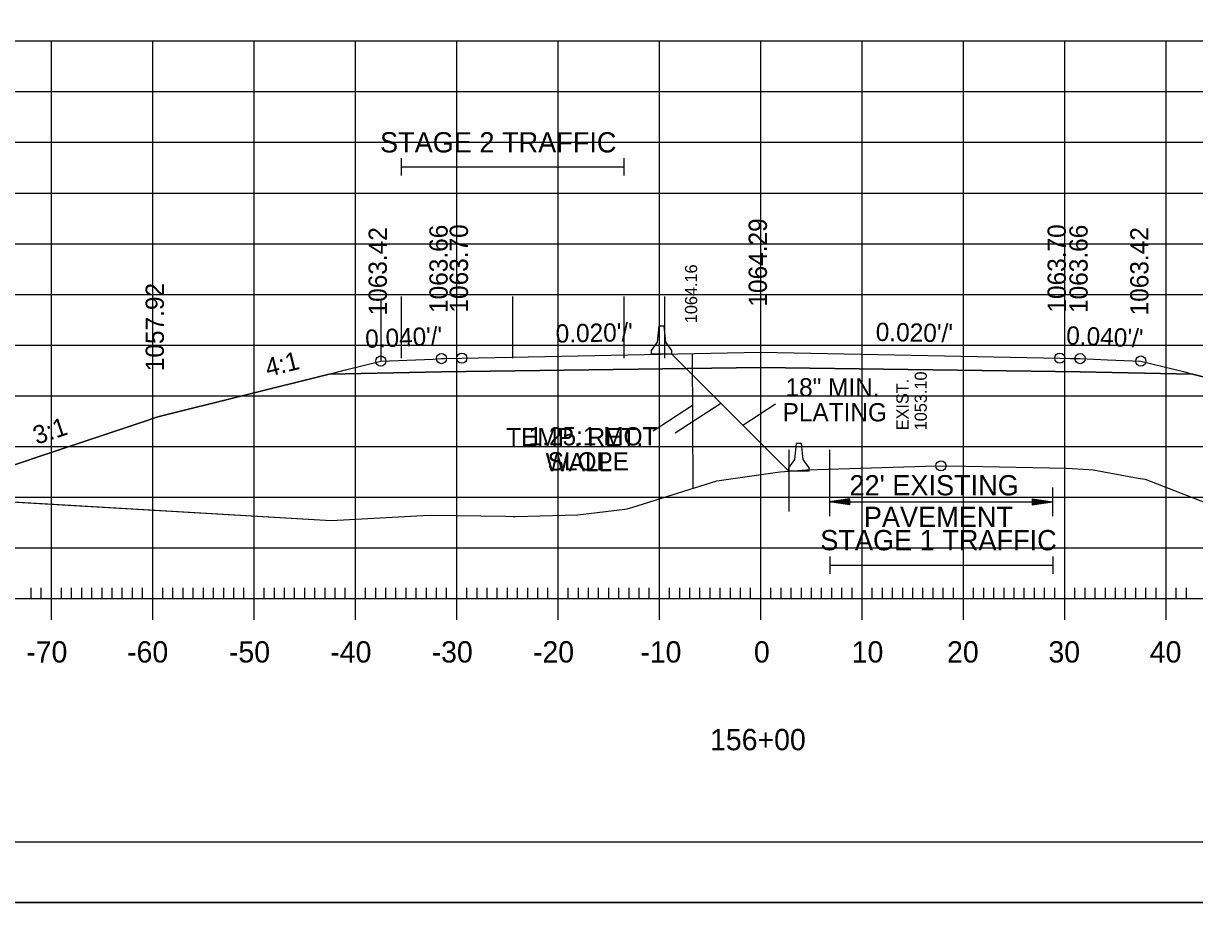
# Model space of a CAD drawing. Extents: x 1322838 to 1324533, y 339903 to 351025.
# Drawn here: x 1323562.8 to 1323678.4, y 345144.2 to 345230.9 of the extents above; entities that cross this region are included whole.
import ezdxf

# ---------------------------------------------------------------- set-up
doc = ezdxf.new("R2010")
doc.units = 0
for name, color, linetype in [('R_Alt Surface', 7, 'Continuous'), ('R_Axis', 7, 'Continuous'), ('R_Axis Annot', 7, 'Continuous'), ('R_Border', 7, 'Continuous'), ('R_Exist Surface', 7, 'Continuous'), ('R_Fin Surface', 7, 'Continuous'), ('R_Grid', 7, 'Continuous'), ('R_MOT', 7, 'Continuous'), ('R_No Plot', 7, 'Continuous'), ('R_Xsect Elev', 7, 'Continuous'), ('R_Xsect Slope', 7, 'Continuous')]:
    doc.layers.add(name, color=color, linetype=linetype)

msp = doc.modelspace()

# ---------------------------------------------------------------- linework, layer by layer
at = {"layer": 'R_Alt Surface'}
msp.add_lwpolyline([(1323592.99, 345196.29), (1323604.08, 345196.52), (1323635.58, 345196.94), (1323667.08, 345196.52), (1323678.18, 345196.29)], dxfattribs=at)
at = {"layer": 'R_Axis'}
for p, q in [((1323565.58, 345172.04), (1323565.58, 345176.24)), ((1323575.58, 345172.04), (1323575.58, 345176.24)), ((1323585.58, 345172.04), (1323585.58, 345176.24)), ((1323595.58, 345172.04), (1323595.58, 345176.24)), ((1323605.58, 345172.04), (1323605.58, 345176.24)), ((1323615.58, 345172.04), (1323615.58, 345176.24)), ((1323625.58, 345172.04), (1323625.58, 345176.24)), ((1323635.58, 345172.04), (1323635.58, 345176.24)), ((1323645.58, 345172.04), (1323645.58, 345176.24)), ((1323655.58, 345172.04), (1323655.58, 345176.24)), ((1323665.58, 345172.04), (1323665.58, 345176.24)), ((1323675.58, 345172.04), (1323675.58, 345176.24)), ((1323563.58, 345174.14), (1323563.58, 345175.19)), ((1323564.58, 345174.14), (1323564.58, 345175.19)), ((1323566.58, 345174.14), (1323566.58, 345175.19)), ((1323567.58, 345174.14), (1323567.58, 345175.19)), ((1323568.58, 345174.14), (1323568.58, 345175.19)), ((1323569.58, 345174.14), (1323569.58, 345175.19)), ((1323570.58, 345174.14), (1323570.58, 345175.19)), ((1323571.58, 345174.14), (1323571.58, 345175.19)), ((1323572.58, 345174.14), (1323572.58, 345175.19)), ((1323573.58, 345174.14), (1323573.58, 345175.19)), ((1323574.58, 345174.14), (1323574.58, 345175.19)), ((1323576.58, 345174.14), (1323576.58, 345175.19)), ((1323577.58, 345174.14), (1323577.58, 345175.19)), ((1323578.58, 345174.14), (1323578.58, 345175.19)), ((1323579.58, 345174.14), (1323579.58, 345175.19)), ((1323580.58, 345174.14), (1323580.58, 345175.19)), ((1323581.58, 345174.14), (1323581.58, 345175.19)), ((1323582.58, 345174.14), (1323582.58, 345175.19)), ((1323583.58, 345174.14), (1323583.58, 345175.19)), ((1323584.58, 345174.14), (1323584.58, 345175.19)), ((1323586.58, 345174.14), (1323586.58, 345175.19)), ((1323587.58, 345174.14), (1323587.58, 345175.19)), ((1323588.58, 345174.14), (1323588.58, 345175.19)), ((1323589.58, 345174.14), (1323589.58, 345175.19)), ((1323590.58, 345174.14), (1323590.58, 345175.19)), ((1323591.58, 345174.14), (1323591.58, 345175.19)), ((1323592.58, 345174.14), (1323592.58, 345175.19)), ((1323593.58, 345174.14), (1323593.58, 345175.19)), ((1323594.58, 345174.14), (1323594.58, 345175.19)), ((1323596.58, 345174.14), (1323596.58, 345175.19)), ((1323597.58, 345174.14), (1323597.58, 345175.19)), ((1323598.58, 345174.14), (1323598.58, 345175.19)), ((1323599.58, 345174.14), (1323599.58, 345175.19)), ((1323600.58, 345174.14), (1323600.58, 345175.19)), ((1323601.58, 345174.14), (1323601.58, 345175.19)), ((1323602.58, 345174.14), (1323602.58, 345175.19)), ((1323603.58, 345174.14), (1323603.58, 345175.19)), ((1323604.58, 345174.14), (1323604.58, 345175.19)), ((1323606.58, 345174.14), (1323606.58, 345175.19)), ((1323607.58, 345174.14), (1323607.58, 345175.19)), ((1323608.58, 345174.14), (1323608.58, 345175.19)), ((1323609.58, 345174.14), (1323609.58, 345175.19)), ((1323610.58, 345174.14), (1323610.58, 345175.19)), ((1323611.58, 345174.14), (1323611.58, 345175.19)), ((1323612.58, 345174.14), (1323612.58, 345175.19)), ((1323613.58, 345174.14), (1323613.58, 345175.19)), ((1323614.58, 345174.14), (1323614.58, 345175.19)), ((1323616.58, 345174.14), (1323616.58, 345175.19)), ((1323617.58, 345174.14), (1323617.58, 345175.19)), ((1323618.58, 345174.14), (1323618.58, 345175.19)), ((1323619.58, 345174.14), (1323619.58, 345175.19)), ((1323620.58, 345174.14), (1323620.58, 345175.19)), ((1323621.58, 345174.14), (1323621.58, 345175.19)), ((1323622.58, 345174.14), (1323622.58, 345175.19)), ((1323623.58, 345174.14), (1323623.58, 345175.19)), ((1323624.58, 345174.14), (1323624.58, 345175.19)), ((1323626.58, 345174.14), (1323626.58, 345175.19)), ((1323627.58, 345174.14), (1323627.58, 345175.19)), ((1323628.58, 345174.14), (1323628.58, 345175.19)), ((1323629.58, 345174.14), (1323629.58, 345175.19)), ((1323630.58, 345174.14), (1323630.58, 345175.19)), ((1323631.58, 345174.14), (1323631.58, 345175.19)), ((1323632.58, 345174.14), (1323632.58, 345175.19)), ((1323633.58, 345174.14), (1323633.58, 345175.19)), ((1323634.58, 345174.14), (1323634.58, 345175.19)), ((1323636.58, 345174.14), (1323636.58, 345175.19)), ((1323637.58, 345174.14), (1323637.58, 345175.19)), ((1323638.58, 345174.14), (1323638.58, 345175.19)), ((1323639.58, 345174.14), (1323639.58, 345175.19)), ((1323640.58, 345174.14), (1323640.58, 345175.19)), ((1323641.58, 345174.14), (1323641.58, 345175.19)), ((1323642.58, 345174.14), (1323642.58, 345175.19)), ((1323643.58, 345174.14), (1323643.58, 345175.19)), ((1323644.58, 345174.14), (1323644.58, 345175.19)), ((1323646.58, 345174.14), (1323646.58, 345175.19)), ((1323647.58, 345174.14), (1323647.58, 345175.19)), ((1323648.58, 345174.14), (1323648.58, 345175.19)), ((1323649.58, 345174.14), (1323649.58, 345175.19)), ((1323650.58, 345174.14), (1323650.58, 345175.19)), ((1323651.58, 345174.14), (1323651.58, 345175.19)), ((1323652.58, 345174.14), (1323652.58, 345175.19)), ((1323653.58, 345174.14), (1323653.58, 345175.19)), ((1323654.58, 345174.14), (1323654.58, 345175.19)), ((1323656.58, 345174.14), (1323656.58, 345175.19)), ((1323657.58, 345174.14), (1323657.58, 345175.19)), ((1323658.58, 345174.14), (1323658.58, 345175.19)), ((1323659.58, 345174.14), (1323659.58, 345175.19)), ((1323660.58, 345174.14), (1323660.58, 345175.19)), ((1323661.58, 345174.14), (1323661.58, 345175.19)), ((1323662.58, 345174.14), (1323662.58, 345175.19)), ((1323663.58, 345174.14), (1323663.58, 345175.19)), ((1323664.58, 345174.14), (1323664.58, 345175.19)), ((1323666.58, 345174.14), (1323666.58, 345175.19)), ((1323667.58, 345174.14), (1323667.58, 345175.19)), ((1323668.58, 345174.14), (1323668.58, 345175.19)), ((1323669.58, 345174.14), (1323669.58, 345175.19)), ((1323670.58, 345174.14), (1323670.58, 345175.19)), ((1323671.58, 345174.14), (1323671.58, 345175.19)), ((1323672.58, 345174.14), (1323672.58, 345175.19)), ((1323673.58, 345174.14), (1323673.58, 345175.19)), ((1323674.58, 345174.14), (1323674.58, 345175.19)), ((1323676.58, 345174.14), (1323676.58, 345175.19)), ((1323677.58, 345174.14), (1323677.58, 345175.19)), ((1323495.58, 345174.14), (1323915.58, 345174.14))]:
    msp.add_line(p, q, dxfattribs=at)
at = {"layer": 'R_Axis Annot'}
for p, q in [((1323600.08, 345217.58), (1323600.08, 345215.88)), ((1323600.08, 345216.73), (1323622.08, 345216.73)), ((1323622.08, 345217.58), (1323622.08, 345215.88)), ((1323642.36, 345185.11), (1323642.36, 345182.27)), ((1323664.36, 345185.11), (1323664.36, 345182.27)), ((1323644.36, 345183.99), (1323642.36, 345183.69)), ((1323644.36, 345183.39), (1323642.36, 345183.69)), ((1323642.36, 345183.69), (1323664.36, 345183.69)), ((1323644.36, 345183.94), (1323642.69, 345183.69)), ((1323644.36, 345183.44), (1323642.69, 345183.69)), ((1323644.36, 345183.89), (1323643.03, 345183.69)), ((1323644.36, 345183.49), (1323643.03, 345183.69)), ((1323644.36, 345183.84), (1323643.37, 345183.69)), ((1323644.36, 345183.54), (1323643.37, 345183.69)), ((1323644.36, 345183.79), (1323643.71, 345183.69)), ((1323644.36, 345183.59), (1323643.71, 345183.69)), ((1323644.36, 345183.74), (1323644.04, 345183.69)), ((1323644.36, 345183.64), (1323644.04, 345183.69)), ((1323644.36, 345183.39), (1323644.36, 345183.99)), ((1323662.36, 345183.99), (1323664.36, 345183.69)), ((1323662.36, 345183.99), (1323662.36, 345183.39)), ((1323662.36, 345183.94), (1323664.02, 345183.69)), ((1323662.36, 345183.89), (1323663.68, 345183.69)), ((1323662.36, 345183.84), (1323663.34, 345183.69)), ((1323662.36, 345183.79), (1323663.01, 345183.69)), ((1323662.36, 345183.74), (1323662.67, 345183.69)), ((1323662.36, 345183.39), (1323664.36, 345183.69)), ((1323662.36, 345183.59), (1323663.01, 345183.69)), ((1323662.36, 345183.49), (1323663.68, 345183.69)), ((1323662.36, 345183.44), (1323664.02, 345183.69)), ((1323662.36, 345183.54), (1323663.34, 345183.69)), ((1323662.36, 345183.64), (1323662.67, 345183.69)), ((1323642.39, 345178.31), (1323642.39, 345176.6)), ((1323642.39, 345177.45), (1323664.39, 345177.45)), ((1323664.39, 345178.31), (1323664.39, 345176.6))]:
    msp.add_line(p, q, dxfattribs=at)
at = {"layer": 'R_Border'}
msp.add_line((1323942.85, 345150.14), (1323468.58, 345150.14), dxfattribs=at)
at = {"layer": 'R_Exist Surface'}
msp.add_lwpolyline([(1323551.22, 345184.3), (1323593.2, 345181.84), (1323602.23, 345182.35), (1323603.07, 345182.37), (1323610.4, 345182.26), (1323611.16, 345182.25), (1323611.33, 345182.25), (1323617.53, 345182.41), (1323622.16, 345182.95), (1323622.38, 345182.98), (1323622.96, 345183.15), (1323631.25, 345185.76), (1323634.7, 345186.25), (1323637.22, 345186.61), (1323637.48, 345186.63), (1323640.08, 345186.85), (1323651.83, 345187.2), (1323653.36, 345187.24), (1323655.84, 345187.19), (1323665.76, 345187), (1323667.94, 345186.86), (1323668.37, 345186.83), (1323672.83, 345186.03), (1323673.51, 345185.91), (1323683.16, 345182.17)], dxfattribs=at)
at = {"layer": 'R_Fin Surface'}
msp.add_lwpolyline([(1323552.55, 345184.22), (1323574.45, 345191.52), (1323576.08, 345192.07), (1323592.99, 345196.29), (1323594.61, 345196.7), (1323598.08, 345197.57), (1323603.25, 345197.77), (1323604.08, 345197.81), (1323604.37, 345197.81), (1323606.08, 345197.85), (1323606.09, 345197.85), (1323635.58, 345198.44), (1323635.59, 345198.44), (1323653.7, 345198.08), (1323665.08, 345197.85), (1323666.15, 345197.83), (1323667.08, 345197.81), (1323669.78, 345197.7), (1323673.08, 345197.57), (1323677.41, 345196.49), (1323678.18, 345196.29), (1323682.57, 345195.2)], dxfattribs=at)
at = {"layer": 'R_Grid'}
for p, q in [((1323495.58, 345229.14), (1323915.58, 345229.14)), ((1323565.58, 345174.14), (1323565.58, 345229.14)), ((1323575.58, 345174.14), (1323575.58, 345229.14)), ((1323585.58, 345174.14), (1323585.58, 345229.14)), ((1323595.58, 345174.14), (1323595.58, 345229.14)), ((1323605.58, 345174.14), (1323605.58, 345229.14)), ((1323615.58, 345174.14), (1323615.58, 345229.14)), ((1323625.58, 345174.14), (1323625.58, 345229.14)), ((1323635.58, 345174.14), (1323635.58, 345229.14)), ((1323645.58, 345174.14), (1323645.58, 345229.14)), ((1323655.58, 345174.14), (1323655.58, 345229.14)), ((1323665.58, 345174.14), (1323665.58, 345229.14)), ((1323675.58, 345174.14), (1323675.58, 345229.14)), ((1323495.58, 345224.14), (1323915.58, 345224.14)), ((1323495.58, 345219.14), (1323915.58, 345219.14)), ((1323495.58, 345214.14), (1323915.58, 345214.14)), ((1323495.58, 345209.14), (1323915.58, 345209.14)), ((1323495.58, 345204.14), (1323915.58, 345204.14)), ((1323495.58, 345199.14), (1323915.58, 345199.14)), ((1323495.58, 345194.14), (1323915.58, 345194.14)), ((1323495.58, 345189.14), (1323915.58, 345189.14)), ((1323495.58, 345184.14), (1323915.58, 345184.14)), ((1323495.58, 345179.14), (1323915.58, 345179.14)), ((1323495.58, 345174.14), (1323915.58, 345174.14))]:
    msp.add_line(p, q, dxfattribs=at)
at = {"layer": 'R_MOT'}
for p, q in [((1323625.38, 345199.43), (1323625.55, 345201.01)), ((1323625.8, 345201.01), (1323625.55, 345201.01)), ((1323626.05, 345201.01), (1323625.8, 345201.01)), ((1323626.21, 345199.43), (1323626.05, 345201.01)), ((1323624.8, 345198.6), (1323625.38, 345199.43)), ((1323626.8, 345198.6), (1323626.21, 345199.43)), ((1323624.8, 345198.26), (1323624.8, 345198.6)), ((1323626.8, 345198.26), (1323624.8, 345198.26)), ((1323626.8, 345198.26), (1323626.8, 345198.6)), ((1323624.95, 345190.68), (1323628.83, 345193.21)), ((1323638.94, 345187.87), (1323639.11, 345189.45)), ((1323639.36, 345189.45), (1323639.11, 345189.45)), ((1323639.61, 345189.45), (1323639.36, 345189.45)), ((1323639.77, 345187.87), (1323639.61, 345189.45)), ((1323638.36, 345187.04), (1323638.94, 345187.87)), ((1323640.36, 345187.04), (1323639.77, 345187.87)), ((1323638.36, 345186.7), (1323638.36, 345187.04)), ((1323640.36, 345186.7), (1323638.36, 345186.7)), ((1323640.36, 345186.7), (1323640.36, 345187.04))]:
    msp.add_line(p, q, dxfattribs=at)
msp.add_lwpolyline([(1323628.8, 345198.3), (1323628.89, 345185.02)], dxfattribs=at)
at = {"layer": 'R_No Plot'}
for p, q in [((1323600.08, 345203.95), (1323600.08, 345197.84)), ((1323611.08, 345203.95), (1323611.08, 345197.84)), ((1323622.08, 345203.95), (1323622.08, 345197.84)), ((1323626.08, 345203.95), (1323626.08, 345197.84)), ((1323598.08, 345203.69), (1323598.08, 345197.58)), ((1323626.8, 345198.26), (1323638.36, 345186.7)), ((1323627.12, 345190.48), (1323631.64, 345193.42)), ((1323633.81, 345191.25), (1323637.04, 345193.34)), ((1323638.36, 345188.83), (1323638.36, 345182.72)), ((1323642.36, 345188.83), (1323642.36, 345182.72)), ((1323449.98, 345144.18), (1323949.98, 345144.18))]:
    msp.add_line(p, q, dxfattribs=at)
for points in [[(1323449.97, 345464.18), (1323949.98, 345464.18), (1323949.98, 345144.17), (1323449.97, 345144.17)], [(1323819.46, 345458.33), (1323848.89, 345458.33), (1323848.89, 345443.51), (1323873.06, 345443.51), (1323907.86, 345443.51), (1323907.86, 345394.51), (1323942.67, 345394.51), (1323942.85, 345150.14), (1323468.58, 345150.14), (1323468.58, 345458.33)]]:
    msp.add_lwpolyline(points, close=True, dxfattribs=at)
msp.add_lwpolyline([(1323682.57, 345195.2), (1323678.18, 345196.29), (1323678.18, 345196.29), (1323667.08, 345196.52), (1323635.58, 345196.94), (1323604.08, 345196.52), (1323592.99, 345196.29), (1323592.99, 345196.29), (1323576.08, 345192.07), (1323574.45, 345191.52), (1323552.55, 345184.22), (1323593.2, 345181.84), (1323602.23, 345182.35), (1323603.07, 345182.37), (1323610.4, 345182.26), (1323611.16, 345182.25), (1323611.33, 345182.25), (1323617.53, 345182.41), (1323622.16, 345182.95), (1323622.38, 345182.98), (1323622.96, 345183.15), (1323631.25, 345185.76), (1323634.7, 345186.25), (1323637.22, 345186.61), (1323637.48, 345186.63), (1323640.08, 345186.85), (1323651.83, 345187.2), (1323653.36, 345187.24), (1323655.84, 345187.19), (1323665.76, 345187), (1323667.94, 345186.86), (1323668.37, 345186.83), (1323672.83, 345186.03), (1323673.51, 345185.91), (1323683.16, 345182.17)], dxfattribs=at)
for centre in [(1323598.08, 345197.57), (1323604.08, 345197.81), (1323606.08, 345197.85), (1323665.08, 345197.85), (1323667.08, 345197.81), (1323673.08, 345197.57), (1323653.36, 345187.24)]:
    msp.add_circle(centre, 0.5, dxfattribs=at)

# ---------------------------------------------------------------- texts
at = {"layer": 'R_Axis Annot'}
for s, height, p in [('STAGE 2 TRAFFIC', 1.9999, (1323598.01, 345218.14)), ("22' EXISTING ", 1.9999, (1323644.33, 345184.32)), ('PAVEMENT', 2, (1323645.75, 345181.2)), ('STAGE 1 TRAFFIC', 1.9999, (1323641.45, 345178.91)), ('-70', 2.1, (1323563.1, 345167.84)), ('-60', 2.1, (1323573.05, 345167.84)), ('-50', 2.1, (1323583.1, 345167.84)), ('-40', 2.1, (1323593.1, 345167.84)), ('-30', 2.1, (1323603.1, 345167.84)), ('-20', 2.1, (1323613.1, 345167.84)), ('-10', 2.1, (1323623.69, 345167.84)), ('0', 2.1, (1323634.9, 345167.84)), ('10', 2.1, (1323644.55, 345167.84)), ('20', 2.1, (1323653.96, 345167.84)), ('30', 2.1, (1323663.96, 345167.84)), ('40', 2.1, (1323673.96, 345167.84)), ('156+00', 2.1, (1323630.57, 345159.19))]:
    msp.add_text(s, height=height, dxfattribs=at).set_placement(p)
at = {"layer": 'R_MOT'}
for s, p in [('TEMP. RET.', (1323610.46, 345189.18)), ('WALL', (1323614.35, 345186.71))]:
    msp.add_text(s, height=1.8, dxfattribs=at).set_placement(p)
at = {"layer": 'R_No Plot'}
msp.add_text('1064.16', height=1.2, rotation=90, dxfattribs=at).set_placement((1323629.3, 345201.3))
for s, p in [('18" MIN. ', (1323638.02, 345194.08)), ('PLATING', (1323637.73, 345191.62)), ('1.25:1 MOT', (1323612.67, 345189.25)), ('SLOPE', (1323614.55, 345186.78))]:
    msp.add_text(s, height=1.8, dxfattribs=at).set_placement(p)
at = {"layer": 'R_Xsect Elev'}
for s, height, p in [('1063.66', 1.8, (1323604.68, 345202.31)), ('1063.70', 1.8, (1323606.68, 345202.35)), ('1063.70', 1.8, (1323606.69, 345202.35)), ('1064.29', 1.8, (1323636.18, 345202.94)), ('1064.29', 1.8, (1323636.19, 345202.94)), ('1063.70', 1.8, (1323665.68, 345202.35)), ('1063.66', 1.8, (1323667.83, 345202.31)), ('1063.42', 1.8, (1323598.68, 345202.07)), ('1063.42', 1.8, (1323673.83, 345202.07)), ('1057.92', 1.8, (1323576.68, 345196.57)), ('EXIST. ', 1.2, (1323650.16, 345190.74)), ('1053.10', 1.2, (1323651.96, 345190.74))]:
    msp.add_text(s, height=height, rotation=90, dxfattribs=at).set_placement(p)
at = {"layer": 'R_Xsect Slope'}
for s, rotation, p in [("0.040'/'", 2.291, (1323596.58, 345198.86)), ("0.020'/'", 1.1457, (1323615.36, 345199.38)), ("0.020'/'", 358.8542, (1323646.91, 345199.56)), ("0.040'/'", 357.7096, (1323665.69, 345199.21)), ('4:1', 14.0363, (1323586.94, 345196)), ('3:1', 18.4341, (1323564.13, 345189.31))]:
    msp.add_text(s, height=1.8, rotation=rotation, dxfattribs=at).set_placement(p)

doc.saveas('drawing.dxf')
